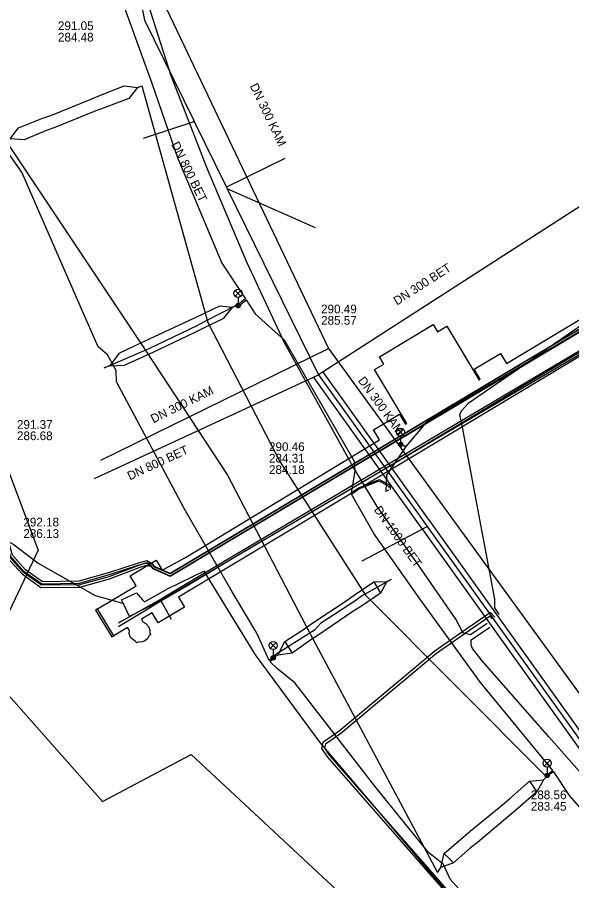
# Model space of a CAD drawing. Extents: x -595540 to -593988, y -1160850 to -1159202.
# Drawn here: x -594663.9 to -594613, y -1160370.6 to -1160291.4 of the extents above; entities that cross this region are included whole.
import ezdxf

# ---------------------------------------------------------------- set-up
doc = ezdxf.new("R2010")
doc.units = 0
for name, color, linetype in [('BVK-DESTOVA_popisy', 7, 'Continuous'), ('BVK-DESTOVA_trasa sítě', 7, 'Continuous'), ('BVK-DESTOVA_trasa sítě obvodem', 7, 'Continuous'), ('BVK-SPLASKOVA_popisy', 7, 'Continuous'), ('BVK-SPLASKOVA_trasa sítě', 7, 'Continuous'), ('BVK-VODOVOD_trasa sítě', 7, 'Continuous'), ('BVK-VODOVOD_trasa zrušené sítě', 7, 'Continuous'), ('CETIN_kabel podzemní', 7, 'Continuous'), ('DESTOVA-NEPROVOZOVANA_popisy', 7, 'Continuous'), ('DESTOVA_trasa neprovozované sítě', 7, 'Continuous'), ('DPMB_trolejové vedení-nosné lano', 7, 'Continuous'), ('DSP-SDEL-VODAFONE_kabel', 7, 'Continuous'), ('EON-NN_kabel', 7, 'Continuous'), ('EON-VN_kabel', 7, 'Continuous'), ('SPLASKOVA_neprovozovaná  trasa sítě', 7, 'Continuous'), ('SPLASKOVA_popisy neprovozované sítě', 7, 'Continuous'), ('TSB_kabel VO', 7, 'Continuous'), ('TSB_kolektor', 7, 'Continuous'), ('TSB_lampy VO', 7, 'Continuous')]:
    doc.layers.add(name, color=color, linetype=linetype)

msp = doc.modelspace()

# ---------------------------------------------------------------- linework, layer by layer
at = {"layer": 'BVK-DESTOVA_popisy'}
for p, q in [((-594660.181, -1160292.703), (-594660.181, -1160292.703)), ((-594640.817, -1160331.825), (-594640.817, -1160331.825)), ((-594616.799, -1160363.22), (-594616.799, -1160363.22))]:
    msp.add_line(p, q, dxfattribs=at)
at = {"layer": 'BVK-DESTOVA_trasa sítě'}
for points in [[(-594660.466, -1160250.901), (-594659.293, -1160256.724), (-594659.259, -1160256.891), (-594656.441, -1160270.88), (-594656.37, -1160271.232), (-594656.348, -1160271.34), (-594652.254, -1160291.659)], [(-594652.254, -1160291.659), (-594647.759, -1160300.804), (-594647.685, -1160300.956), (-594644.782, -1160306.862), (-594644.721, -1160306.987), (-594644.654, -1160307.122), (-594636.274, -1160324.174)], [(-594636.274, -1160324.174), (-594626.831, -1160337.362), (-594626.309, -1160338.09), (-594608.872, -1160362.441)]]:
    msp.add_lwpolyline(points, dxfattribs=at)
at = {"layer": 'BVK-DESTOVA_trasa sítě obvodem'}
for points in [[(-594608.465, -1160362.15), (-594625.902, -1160337.799), (-594626.424, -1160337.07), (-594635.867, -1160323.883)], [(-594609.279, -1160362.732), (-594626.715, -1160338.381), (-594627.237, -1160337.653), (-594636.681, -1160324.465)]]:
    msp.add_lwpolyline(points, dxfattribs=at)
at = {"layer": 'BVK-SPLASKOVA_popisy'}
msp.add_line((-594636.041, -1160317.749), (-594636.041, -1160317.749), dxfattribs=at)
at = {"layer": 'BVK-SPLASKOVA_trasa sítě'}
for p, q in [((-594650.223, -1160290.615), (-594635.365, -1160321.76)), ((-594635.365, -1160321.76), (-594607.618, -1160359.936))]:
    msp.add_line(p, q, dxfattribs=at)
at = {"layer": 'BVK-VODOVOD_trasa sítě'}
for points in [[(-594596.06, -1160312.35), (-594596.46, -1160312.59), (-594596.87, -1160312.83), (-594602.01, -1160315.91), (-594607.13, -1160318.99), (-594612.25, -1160322.07), (-594617.37, -1160325.13), (-594622.48, -1160328.22), (-594627.59, -1160331.28), (-594632.73, -1160334.33), (-594637.91, -1160337.35), (-594643.07, -1160340.39), (-594648.42, -1160343.58), (-594650.73, -1160344.93), (-594652.23, -1160345.84), (-594654.39, -1160347.13), (-594654.63, -1160347.28)], [(-594650.73, -1160344.93), (-594650.53, -1160345.28), (-594649.78, -1160346.59)]]:
    msp.add_lwpolyline(points, dxfattribs=at)
at = {"layer": 'BVK-VODOVOD_trasa zrušené sítě'}
msp.add_lwpolyline([(-594596.37, -1160312.531), (-594647.72, -1160342.95), (-594650.62, -1160344.68), (-594654.32, -1160346.78), (-594654.61, -1160346.95)], dxfattribs=at)
at = {"layer": 'CETIN_kabel podzemní'}
for points in [[(-594677.72, -1160298.48), (-594662, -1160340.25), (-594667.08, -1160350.92), (-594656.1, -1160363.32), (-594647.95, -1160359.01), (-594597.96, -1160405.53), (-594580.17, -1160415.96), (-594522.1, -1160442.61), (-594503.24, -1160449.32), (-594487.31, -1160454.78), (-594463.83, -1160460.23), (-594443.09, -1160462.96), (-594437.19, -1160463.65)], [(-594560.64, -1160309.23), (-594585.358, -1160306.489), (-594650.425, -1160344.716)], [(-594652.42, -1160344.82), (-594652.25, -1160345.01), (-594650.08, -1160343.78), (-594646.8, -1160342.18)], [(-594646.8, -1160342.18), (-594642.09, -1160349.85), (-594636.15, -1160357.89), (-594627.23, -1160368.42), (-594624.8, -1160371.24), (-594619.02, -1160377.95)], [(-594654.19, -1160345.13), (-594654.35, -1160344.83), (-594652.96, -1160344.18), (-594652.42, -1160344.82)], [(-594650.425, -1160344.716), (-594653.611, -1160346.333), (-594654.19, -1160345.13)]]:
    msp.add_lwpolyline(points, dxfattribs=at)
at = {"layer": 'DESTOVA-NEPROVOZOVANA_popisy'}
msp.add_line((-594663.353, -1160339.138), (-594663.353, -1160339.138), dxfattribs=at)
at = {"layer": 'DESTOVA_trasa neprovozované sítě'}
for p, q in [((-594652.33, -1160302.49), (-594647.685, -1160300.956)), ((-594600.436, -1160301.094), (-594636.274, -1160324.174)), ((-594639.37, -1160304.36), (-594644.721, -1160306.987)), ((-594636.56, -1160310.7), (-594644.654, -1160307.122)), ((-594656.814, -1160333.688), (-594636.274, -1160324.174)), ((-594632.28, -1160341.24), (-594626.309, -1160338.09))]:
    msp.add_line(p, q, dxfattribs=at)
at = {"layer": 'DPMB_trolejové vedení-nosné lano'}
for points in [[(-594664.976, -1160302.726), (-594664.559, -1160302.539), (-594663.79, -1160301.534), (-594661.655, -1160300.694), (-594660.84, -1160300.398), (-594657.086, -1160298.876), (-594656.267, -1160298.54), (-594654.104, -1160297.679), (-594652.88, -1160297.848), (-594652.482, -1160297.675)], [(-594652.88, -1160297.848), (-594653.67, -1160298.843), (-594655.927, -1160299.714), (-594656.694, -1160299.98), (-594660.463, -1160301.518), (-594661.18, -1160301.766), (-594663.29, -1160302.655), (-594664.559, -1160302.539)], [(-594652.482, -1160297.675), (-594646.435, -1160319.374), (-594639.832, -1160332.126)], [(-594664.976, -1160302.726), (-594652.116, -1160321.999), (-594644.616, -1160333.394)], [(-594655.938, -1160323.549), (-594651.82, -1160321.761), (-594651.038, -1160321.402), (-594647.423, -1160319.678), (-594646.742, -1160319.308), (-594643.799, -1160317.789)], [(-594643.799, -1160317.789), (-594644.165, -1160318.018), (-594645.371, -1160317.878), (-594647.53, -1160318.923), (-594648.213, -1160319.236), (-594651.817, -1160320.931), (-594652.597, -1160321.291), (-594654.593, -1160322.242), (-594655.432, -1160323.354), (-594655.938, -1160323.549)], [(-594655.432, -1160323.354), (-594654.072, -1160323.314), (-594652.044, -1160322.368), (-594651.395, -1160322.087), (-594647.641, -1160320.31), (-594646.926, -1160319.941), (-594644.955, -1160319.002), (-594644.165, -1160318.018)], [(-594639.832, -1160332.126), (-594631.971, -1160344.387), (-594615.356, -1160361.03)], [(-594644.616, -1160333.394), (-594637.031, -1160347.92), (-594625.368, -1160369.802)], [(-594629.621, -1160342.954), (-594632.34, -1160344.491), (-594632.942, -1160344.934), (-594636.106, -1160346.999), (-594636.644, -1160347.603), (-594640.52, -1160350.043)], [(-594640.52, -1160350.043), (-594640.009, -1160349.901), (-594639.371, -1160348.643), (-594637.571, -1160347.473), (-594636.967, -1160347.055), (-594633.653, -1160344.845), (-594633.008, -1160344.383), (-594631.213, -1160343.172), (-594630.01, -1160343.122), (-594629.621, -1160342.954)], [(-594630.01, -1160343.122), (-594630.604, -1160344.198), (-594632.322, -1160345.387), (-594633.024, -1160345.828), (-594636.294, -1160348.044), (-594636.99, -1160348.491), (-594638.695, -1160349.712), (-594640.009, -1160349.901)], [(-594631.213, -1160343.172), (-594630.604, -1160344.198)], [(-594639.371, -1160348.643), (-594638.695, -1160349.712)], [(-594625.368, -1160369.802), (-594625.041, -1160369.371), (-594624.739, -1160368.083), (-594622.996, -1160366.584), (-594622.368, -1160366.027), (-594619.357, -1160363.573), (-594618.764, -1160363.056), (-594616.919, -1160361.442), (-594615.627, -1160361.319), (-594615.356, -1160361.03)], [(-594615.627, -1160361.319), (-594616.243, -1160362.404), (-594617.986, -1160363.956), (-594618.557, -1160364.444), (-594621.685, -1160367.058), (-594622.342, -1160367.559), (-594623.89, -1160368.927), (-594625.041, -1160369.371)], [(-594616.919, -1160361.442), (-594616.243, -1160362.404)], [(-594623.89, -1160368.927), (-594624.739, -1160368.083)]]:
    msp.add_lwpolyline(points, dxfattribs=at)
at = {"layer": 'DSP-SDEL-VODAFONE_kabel'}
msp.add_lwpolyline([(-594704.681, -1160290.571), (-594701.685, -1160291.599), (-594694.481, -1160295.747), (-594685.711, -1160300.242), (-594680.041, -1160303.799), (-594678.942, -1160306.23), (-594675.628, -1160317.015), (-594670.845, -1160328.08), (-594669.164, -1160333.211), (-594667.963, -1160338.164), (-594664.977, -1160339.304), (-594664.191, -1160339.781), (-594662.001, -1160341.449), (-594656.766, -1160344.406), (-594654.145, -1160345.15)], dxfattribs=at)
msp.add_lwpolyline([(-594704.681, -1160290.571), (-594701.685, -1160291.599), (-594694.481, -1160295.747), (-594685.711, -1160300.242), (-594680.041, -1160303.799), (-594678.942, -1160306.23), (-594675.628, -1160317.015), (-594670.845, -1160328.08), (-594669.164, -1160333.211), (-594667.963, -1160338.164), (-594664.977, -1160339.304), (-594664.191, -1160339.781), (-594662.001, -1160341.449), (-594656.766, -1160344.406), (-594654.145, -1160345.15)], dxfattribs=at)
at = {"layer": 'EON-NN_kabel'}
for points in [[(-594620.796, -1160346.974), (-594622.322, -1160348.036), (-594622.823, -1160347.898), (-594623.003, -1160347.848), (-594623.054, -1160347.754), (-594623.689, -1160346.579), (-594627.089, -1160341.645), (-594630.888, -1160336.273), (-594632.116, -1160334.238), (-594633.085, -1160332.634), (-594633.189, -1160332.463), (-594633.243, -1160332.373), (-594633.402, -1160332.084), (-594639.381, -1160321.237), (-594642.856, -1160313.866), (-594646.472, -1160305.325), (-594649.791, -1160296.774), (-594652.15, -1160289.38), (-594654.408, -1160282.008), (-594656.292, -1160275.099), (-594656.692, -1160273.748), (-594656.769, -1160273.599), (-594657.419, -1160271.461), (-594657.627, -1160271.512)], [(-594578.795, -1160305.461), (-594581.553, -1160305.392), (-594582.876, -1160305.359), (-594584.769, -1160305.311), (-594586.62, -1160305.469), (-594589.387, -1160305.52), (-594595.432, -1160308.619), (-594597.805, -1160310.282), (-594597.989, -1160310.412), (-594602.819, -1160313.797), (-594611.653, -1160319.292), (-594615.016, -1160321.618), (-594617.476, -1160323.318), (-594622.534, -1160326.816), (-594623.157, -1160327.489), (-594623.327, -1160327.814), (-594623.137, -1160328.821)], [(-594664.83, -1160340.94), (-594663.477, -1160342.445), (-594661.762, -1160343.68), (-594658.186, -1160343.64), (-594655.459, -1160342.885), (-594652.636, -1160341.824), (-594652.047, -1160341.625), (-594651.617, -1160341.745), (-594651.511, -1160341.938), (-594649.873, -1160342.652), (-594633.085, -1160332.634), (-594617.476, -1160323.318), (-594597.642, -1160311.482)], [(-594597.858, -1160311.378), (-594615.016, -1160321.618), (-594633.189, -1160332.463), (-594649.887, -1160342.428), (-594651.369, -1160341.782), (-594651.483, -1160341.575), (-594652.053, -1160341.415), (-594652.704, -1160341.636), (-594655.521, -1160342.695), (-594658.214, -1160343.44), (-594661.698, -1160343.48), (-594663.343, -1160342.295), (-594664.65, -1160340.84)], [(-594623.137, -1160328.821), (-594620.139, -1160344.751), (-594620.142, -1160345.555), (-594619.778, -1160346.111), (-594619.738, -1160346.171)], [(-594620.088, -1160346.405), (-594620.501, -1160345.978), (-594623.054, -1160347.754), (-594625.603, -1160349.528), (-594634.367, -1160356.855), (-594635.869, -1160357.887), (-594635.993, -1160358.453), (-594635.486, -1160359.2), (-594622.865, -1160373.648), (-594621.813, -1160374.738), (-594621.362, -1160375.584), (-594619.525, -1160377.749), (-594619.245, -1160378.218), (-594619.519, -1160378.64), (-594620.95, -1160380.139), (-594621.711, -1160381.034), (-594621.856, -1160381.58), (-594621.89, -1160381.71)], [(-594620.299, -1160346.546), (-594620.533, -1160346.304), (-594622.823, -1160347.898), (-594625.451, -1160349.726), (-594634.215, -1160357.055), (-594635.645, -1160358.037), (-594635.725, -1160358.401), (-594635.288, -1160359.048), (-594622.681, -1160373.478), (-594621.609, -1160374.59), (-594621.154, -1160375.442), (-594619.321, -1160377.603), (-594618.951, -1160378.224), (-594619.321, -1160378.796), (-594620.764, -1160380.307), (-594621.856, -1160381.58), (-594622.524, -1160382.359), (-594622.642, -1160382.497), (-594625.172, -1160387.178), (-594625.791, -1160388.363), (-594626.197, -1160388.487)], [(-594578.002, -1160391.983), (-594584.064, -1160387.234), (-594591.879, -1160380.99), (-594598.619, -1160374.826), (-594603.62, -1160369.849), (-594609.823, -1160363.406), (-594615.108, -1160357.408), (-594621.262, -1160350.418), (-594622.139, -1160349.269), (-594622.28, -1160348.979), (-594622.259, -1160348.48), (-594620.573, -1160347.307)]]:
    msp.add_lwpolyline(points, dxfattribs=at)
at = {"layer": 'EON-VN_kabel'}
for points in [[(-594655.391, -1160342.496), (-594658.235, -1160343.31), (-594661.671, -1160343.381), (-594663.297, -1160342.215), (-594664.54, -1160340.809), (-594667.015, -1160332.211), (-594669.584, -1160325.265), (-594673.364, -1160315.494), (-594675.525, -1160308.961), (-594679.15, -1160297.646), (-594679.432, -1160297.264), (-594685.391, -1160295.175), (-594693.037, -1160292.866), (-594705.604, -1160289.717)], [(-594655.449, -1160342.304), (-594658.265, -1160343.11), (-594661.609, -1160343.179), (-594663.163, -1160342.065), (-594664.36, -1160340.711), (-594666.825, -1160332.149), (-594669.396, -1160325.195), (-594673.176, -1160315.426), (-594675.335, -1160308.899), (-594678.97, -1160297.554), (-594679.308, -1160297.096), (-594685.329, -1160294.985), (-594692.983, -1160292.674), (-594705.556, -1160289.523)], [(-594579.936, -1160305.455), (-594583.594, -1160304.671), (-594585.173, -1160304.49), (-594587.051, -1160304.44), (-594588.332, -1160304.5), (-594589.907, -1160304.803), (-594590.591, -1160305.065), (-594592.557, -1160305.616), (-594596.204, -1160307.51), (-594597.596, -1160308.166), (-594598.518, -1160309.013), (-594598.189, -1160309.847), (-594598.076, -1160310.016), (-594597.888, -1160311.368), (-594649.896, -1160342.407), (-594651.33, -1160341.762), (-594651.437, -1160341.576), (-594652.037, -1160341.243), (-594652.808, -1160341.444), (-594655.449, -1160342.304)], [(-594583.626, -1160304.869), (-594585.187, -1160304.69), (-594587.049, -1160304.64), (-594588.308, -1160304.7), (-594589.852, -1160304.996), (-594590.529, -1160305.255), (-594592.483, -1160305.803), (-594596.116, -1160307.69), (-594597.484, -1160308.334), (-594598.282, -1160309.067), (-594598.011, -1160309.753), (-594597.884, -1160309.944), (-594597.672, -1160311.472), (-594649.884, -1160342.633), (-594651.47, -1160341.918), (-594651.583, -1160341.724), (-594652.064, -1160341.457), (-594652.752, -1160341.636), (-594655.391, -1160342.496)]]:
    msp.add_lwpolyline(points, dxfattribs=at)
at = {"layer": 'SPLASKOVA_neprovozovaná  trasa sítě'}
msp.add_line((-594656.254, -1160332.014), (-594635.365, -1160321.76), dxfattribs=at)
at = {"layer": 'TSB_kabel VO'}
for points in [[(-594654.97, -1160288.05), (-594651.58, -1160297.44), (-594649.18, -1160304.35), (-594645.14, -1160313.96), (-594643.16, -1160316.93), (-594642.984, -1160317.202), (-594643.578, -1160317.698), (-594643.66, -1160317.845), (-594643.502, -1160317.79), (-594642.918, -1160317.304), (-594642.08, -1160318.6), (-594640.22, -1160320.27), (-594639.44, -1160320.99), (-594633, -1160332.11), (-594632.95, -1160333.01), (-594633.277, -1160334.998), (-594632.618, -1160334.547), (-594630.696, -1160333.774), (-594629.676, -1160334.347), (-594629.715, -1160334.692)], [(-594617.54, -1160377.84), (-594624.19, -1160370.42), (-594624.8, -1160369.09), (-594626.2, -1160367.98), (-594631.12, -1160361.9), (-594638.46, -1160352.44), (-594640.05, -1160351.15), (-594640.747, -1160350.472), (-594640.505, -1160350.271), (-594640.431, -1160350.131), (-594640.582, -1160350.179), (-594640.815, -1160350.373), (-594641.92, -1160347.86), (-594644.21, -1160344.09), (-594648.59, -1160336.45), (-594648.67, -1160336.33), (-594654.8, -1160324.84), (-594654.84, -1160323.78), (-594655.63, -1160322.34), (-594656.48, -1160321.61), (-594658.06, -1160318.08), (-594663.49, -1160305.59), (-594665.24, -1160303.13)], [(-594629.858, -1160334.76), (-594630.073, -1160334.888), (-594630.01, -1160333.37), (-594628.23, -1160330.75), (-594628.749, -1160330.564), (-594628.23, -1160330.75), (-594626.25, -1160328.39), (-594613.84, -1160321.09), (-594600.956, -1160314.058), (-594597.69, -1160311.73), (-594586.28, -1160310.9), (-594581.56, -1160310.28), (-594578.21, -1160310.64)], [(-594604.62, -1160372.11), (-594610.57, -1160365.83), (-594613.25, -1160362.76), (-594614.697, -1160360.57), (-594615.136, -1160360.872), (-594615.297, -1160360.91), (-594615.204, -1160360.773), (-594614.768, -1160360.473), (-594617.025, -1160357.73), (-594621.41, -1160352.4), (-594626.99, -1160344.71), (-594631.19, -1160338.72), (-594633.26, -1160335.132), (-594632.562, -1160334.653), (-594630.704, -1160333.906), (-594629.804, -1160334.413), (-594629.82, -1160334.553)]]:
    msp.add_lwpolyline(points, dxfattribs=at)
at = {"layer": 'TSB_kolektor'}
msp.add_lwpolyline([(-594597.049, -1160313.342), (-594649.131, -1160344.564), (-594648.576, -1160345.491), (-594650.977, -1160346.93), (-594651.532, -1160346.004), (-594652.512, -1160346.591), (-594652.386, -1160346.839), (-594652.112, -1160346.988), (-594651.876, -1160347.25), (-594651.752, -1160347.586), (-594651.739, -1160347.859), (-594651.66, -1160347.994), (-594651.826, -1160348.096), (-594651.976, -1160348.382), (-594652.212, -1160348.568), (-594652.423, -1160348.668), (-594652.822, -1160348.693), (-594652.942, -1160348.772), (-594653.058, -1160348.643), (-594653.518, -1160348.257), (-594653.643, -1160347.909), (-594653.63, -1160347.623), (-594653.798, -1160347.362), (-594655.066, -1160348.122), (-594656.547, -1160345.652), (-594653.013, -1160343.534), (-594653.569, -1160342.608), (-594651.167, -1160341.168), (-594650.612, -1160342.094), (-594648.48, -1160340.92), (-594630.693, -1160330.153), (-594631.245, -1160329.232), (-594628.843, -1160327.793), (-594628.291, -1160328.713), (-594628.18, -1160328.647), (-594631.141, -1160323.706), (-594630.288, -1160323.195), (-594630.689, -1160322.526), (-594625.757, -1160319.569), (-594625.356, -1160320.238), (-594624.503, -1160319.727), (-594621.543, -1160324.665), (-594621.431, -1160324.598), (-594621.982, -1160323.679), (-594619.58, -1160322.24), (-594619.028, -1160323.16), (-594598.529, -1160310.872)], dxfattribs=at)
msp.add_lwpolyline([(-594656.729, -1160345.757), (-594655.223, -1160348.22), (-594655.066, -1160348.122), (-594656.547, -1160345.652)], close=True, dxfattribs=at)
at = {"layer": 'TSB_lampy VO'}
for p, q in [((-594643.925, -1160316.985), (-594643.395, -1160316.455)), ((-594643.925, -1160316.455), (-594643.395, -1160316.985)), ((-594643.925, -1160316.985), (-594643.395, -1160316.455)), ((-594643.925, -1160316.455), (-594643.395, -1160316.985)), ((-594643.66, -1160317.095), (-594643.66, -1160317.845)), ((-594643.66, -1160317.095), (-594643.66, -1160317.845)), ((-594629.014, -1160329.704), (-594628.484, -1160329.174)), ((-594629.014, -1160329.174), (-594628.484, -1160329.704)), ((-594629.014, -1160329.704), (-594628.484, -1160329.174)), ((-594629.014, -1160329.174), (-594628.484, -1160329.704)), ((-594628.749, -1160329.814), (-594628.749, -1160330.564)), ((-594628.749, -1160329.814), (-594628.749, -1160330.564)), ((-594640.696, -1160349.271), (-594640.166, -1160348.741)), ((-594640.696, -1160348.741), (-594640.166, -1160349.271)), ((-594640.696, -1160349.271), (-594640.166, -1160348.741)), ((-594640.696, -1160348.741), (-594640.166, -1160349.271)), ((-594640.431, -1160349.381), (-594640.431, -1160350.131)), ((-594640.431, -1160349.381), (-594640.431, -1160350.131)), ((-594615.562, -1160360.05), (-594615.032, -1160359.52)), ((-594615.562, -1160359.52), (-594615.032, -1160360.05)), ((-594615.562, -1160360.05), (-594615.032, -1160359.52)), ((-594615.562, -1160359.52), (-594615.032, -1160360.05)), ((-594615.297, -1160360.16), (-594615.297, -1160360.91)), ((-594615.297, -1160360.16), (-594615.297, -1160360.91))]:
    msp.add_line(p, q, dxfattribs=at)
for centre, radius in [((-594643.66, -1160316.72), 0.375), ((-594643.66, -1160316.72), 0.375), ((-594643.66, -1160317.845), 0.2), ((-594643.66, -1160317.845), 0.2), ((-594643.66, -1160317.845), 0.145), ((-594643.66, -1160317.845), 0.145), ((-594643.66, -1160317.845), 0.0876), ((-594643.66, -1160317.845), 0.0876), ((-594628.749, -1160329.439), 0.375), ((-594628.749, -1160329.439), 0.375), ((-594628.749, -1160330.564), 0.2), ((-594628.749, -1160330.564), 0.2), ((-594628.749, -1160330.564), 0.145), ((-594628.749, -1160330.564), 0.145), ((-594628.749, -1160330.564), 0.0876), ((-594628.749, -1160330.564), 0.0876), ((-594640.431, -1160349.006), 0.375), ((-594640.431, -1160349.006), 0.375), ((-594640.431, -1160350.131), 0.2), ((-594640.431, -1160350.131), 0.2), ((-594640.431, -1160350.131), 0.145), ((-594640.431, -1160350.131), 0.145), ((-594640.431, -1160350.131), 0.0876), ((-594640.431, -1160350.131), 0.0876), ((-594615.297, -1160359.785), 0.375), ((-594615.297, -1160359.785), 0.375), ((-594615.297, -1160360.91), 0.2), ((-594615.297, -1160360.91), 0.2), ((-594615.297, -1160360.91), 0.145), ((-594615.297, -1160360.91), 0.145), ((-594615.297, -1160360.91), 0.0876), ((-594615.297, -1160360.91), 0.0876)]:
    msp.add_circle(centre, radius, dxfattribs=at)

# ---------------------------------------------------------------- texts
at = {"layer": 'BVK-DESTOVA_popisy'}
for s, p in [('291.05', (-594660.181, -1160292.578)), ('284.48', (-594660.181, -1160293.628)), ('290.46', (-594640.817, -1160331.175)), ('284.31', (-594640.817, -1160332.225)), ('284.18', (-594640.817, -1160333.275)), ('288.56', (-594616.799, -1160363.095)), ('283.45', (-594616.799, -1160364.145))]:
    msp.add_text(s, height=0.8, dxfattribs=at).set_placement(p)
for s, rotation, p in [('DN 800 BET', 296.16189, (-594649.812, -1160303.049)), ('DN 1000 BET', 305.61569, (-594631.231, -1160336.555))]:
    msp.add_text(s, height=0.8, rotation=rotation, dxfattribs=at).set_placement(p)
at = {"layer": 'BVK-SPLASKOVA_popisy'}
for rotation, p in [(295.53163, (-594642.599, -1160297.695)), (306.01676, (-594632.691, -1160324.715))]:
    msp.add_text('DN 300 KAM', height=0.8, rotation=rotation, dxfattribs=at).set_placement(p)
for s, p in [('290.49', (-594636.041, -1160318.549)), ('285.57', (-594636.041, -1160319.589))]:
    msp.add_text(s, height=0.8, dxfattribs=at).set_placement(p)
at = {"layer": 'DESTOVA-NEPROVOZOVANA_popisy'}
for s, rotation, p in [('DN 300 BET', 32.77319, (-594629.075, -1160317.839)), ('DN 800 BET', 24.86637, (-594653.585, -1160333.87))]:
    msp.add_text(s, height=0.8, rotation=rotation, dxfattribs=at).set_placement(p)
for s, p in [('292.18', (-594663.353, -1160338.088)), ('286.13', (-594663.353, -1160339.138))]:
    msp.add_text(s, height=0.8, dxfattribs=at).set_placement(p)
at = {"layer": 'SPLASKOVA_popisy neprovozované sítě'}
msp.add_text('DN 300 KAM', height=0.8, rotation=26.12687, dxfattribs=at).set_placement((-594651.429, -1160328.642))
for s, p in [('291.37', (-594663.94, -1160329.136)), ('286.68', (-594663.94, -1160330.176))]:
    msp.add_text(s, height=0.8, dxfattribs=at).set_placement(p)

doc.saveas('drawing.dxf')
